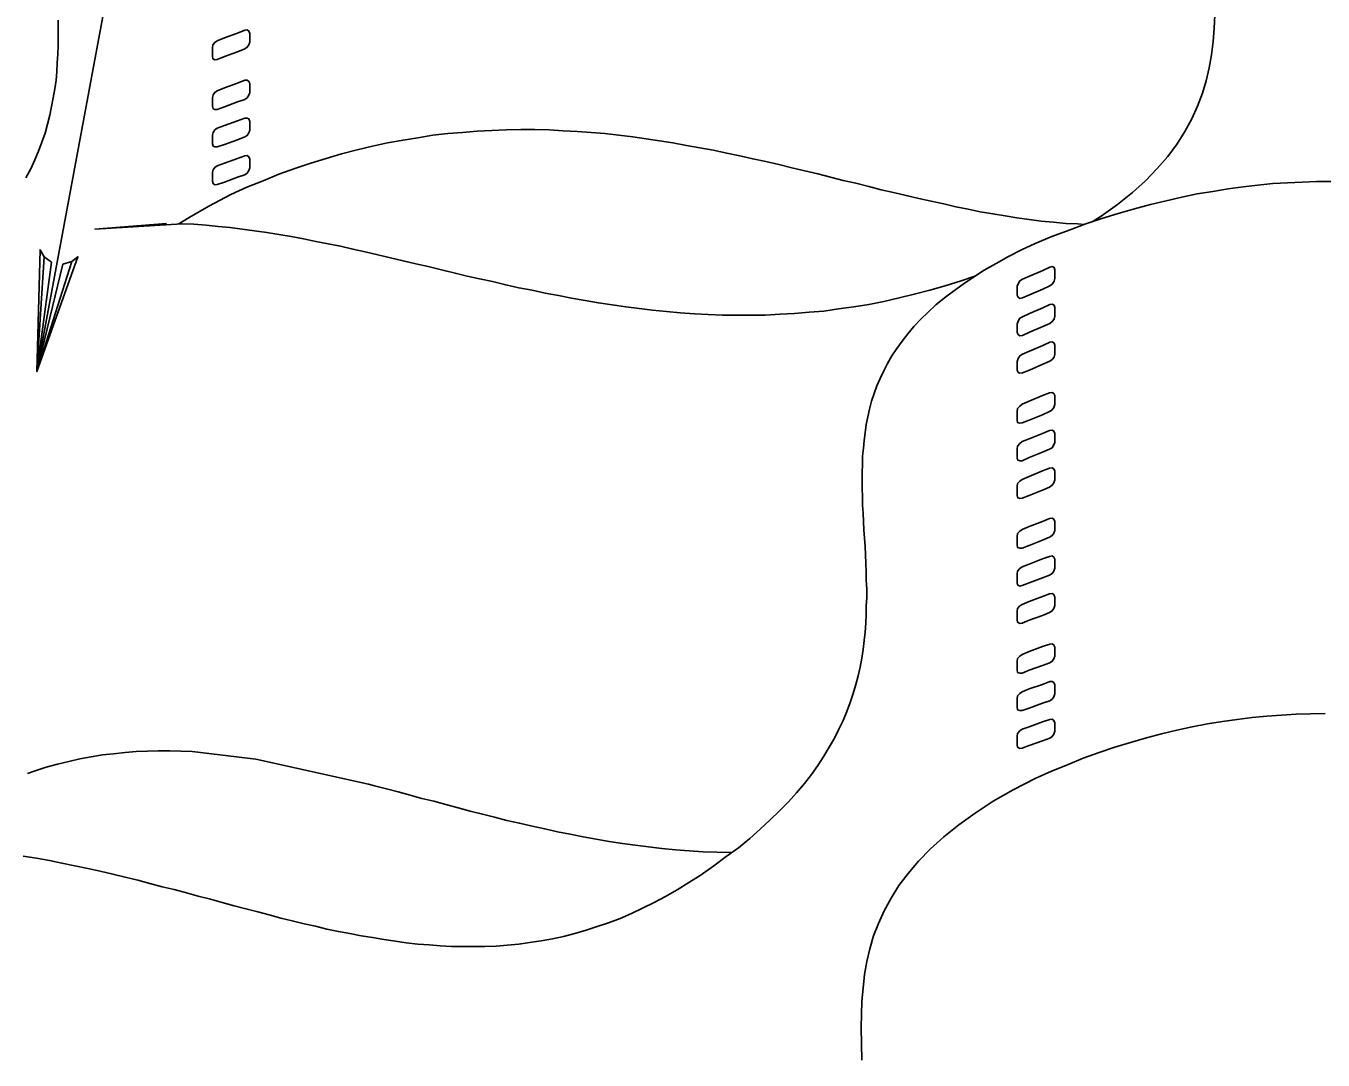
# Model space of a CAD drawing. Extents: x 638850 to 644908, y 297188 to 298900.
# Drawn here: x 638990.04 to 639039.25, y 297546.91 to 297586.16 of the extents above; entities that cross this region are included whole.
import ezdxf

# ---------------------------------------------------------------- set-up
doc = ezdxf.new("R2010")
doc.units = 0
for name, color, linetype in [('1', 7, 'Continuous'), ('16', 7, 'Continuous'), ('2', 7, 'Continuous')]:
    doc.layers.add(name, color=color, linetype=linetype)

msp = doc.modelspace()

# ---------------------------------------------------------------- linework, layer by layer
at = {"layer": '1'}
for p, q in [((638990.456, 297573.041), (638999.746, 297623.113)), ((638998.762, 297558.328), (639003.042, 297557.384))]:
    msp.add_line(p, q, dxfattribs=at)
msp.add_lwpolyline([(638991.786, 297577.219), (638991.447, 297577.117), (638990.456, 297573.042), (638991.786, 297577.219), (638992.014, 297577.403), (638990.456, 297573.042), (638991.015, 297577.193), (638990.737, 297577.4), (638990.456, 297573.042), (638990.575, 297577.67), (638990.737, 297577.4)], dxfattribs=at)
at = {"layer": '16'}
for points in [[(638998.349, 297585.291), (638998.44, 297585.353), (638998.503, 297585.445), (638998.535, 297585.553), (638998.535, 297585.553), (638998.535, 297585.631), (638998.535, 297585.799), (638998.535, 297585.877), (638998.535, 297585.877), (638998.503, 297585.969), (638998.44, 297586.017), (638998.349, 297586.001), (638998.349, 297586.001), (638998.071, 297585.893), (638997.576, 297585.707), (638997.298, 297585.599), (638997.298, 297585.599), (638997.207, 297585.537), (638997.128, 297585.445), (638997.115, 297585.337), (638997.115, 297585.337), (638997.115, 297585.259), (638997.115, 297585.089), (638997.115, 297585.013), (638997.115, 297585.013), (638997.128, 297584.918), (638997.207, 297584.873), (638997.298, 297584.889), (638997.298, 297584.889), (638997.576, 297584.997), (638998.071, 297585.183), (638998.349, 297585.291), (638998.349, 297585.291), (638998.349, 297585.291)], [(638998.349, 297583.374), (638998.44, 297583.436), (638998.503, 297583.531), (638998.535, 297583.639), (638998.535, 297583.639), (638998.535, 297583.73), (638998.535, 297583.884), (638998.535, 297583.979), (638998.535, 297583.979), (638998.503, 297584.054), (638998.44, 297584.1), (638998.349, 297584.1), (638998.349, 297584.1), (638998.071, 297583.992), (638997.576, 297583.809), (638997.298, 297583.701), (638997.298, 297583.701), (638997.207, 297583.639), (638997.144, 297583.544), (638997.115, 297583.452), (638997.115, 297583.452), (638997.115, 297583.361), (638997.115, 297583.207), (638997.115, 297583.112), (638997.115, 297583.112), (638997.144, 297583.02), (638997.207, 297582.988), (638997.298, 297582.988), (638997.298, 297582.988), (638997.576, 297583.096), (638998.071, 297583.282), (638998.349, 297583.374), (638998.349, 297583.374), (638998.349, 297583.374)], [(638998.349, 297581.954), (638998.44, 297582), (638998.503, 297582.108), (638998.535, 297582.202), (638998.535, 297582.202), (638998.535, 297582.294), (638998.535, 297582.448), (638998.535, 297582.542), (638998.535, 297582.542), (638998.503, 297582.634), (638998.44, 297582.664), (638998.349, 297582.664), (638998.349, 297582.664), (638998.071, 297582.556), (638997.576, 297582.386), (638997.298, 297582.278), (638997.298, 297582.278), (638997.207, 297582.216), (638997.144, 297582.124), (638997.115, 297582.016), (638997.115, 297582.016), (638997.115, 297581.938), (638997.115, 297581.784), (638997.115, 297581.692), (638997.115, 297581.692), (638997.144, 297581.6), (638997.207, 297581.568), (638997.298, 297581.568), (638997.298, 297581.568), (638997.576, 297581.662), (638998.071, 297581.846), (638998.349, 297581.954), (638998.349, 297581.954), (638998.349, 297581.954)], [(638998.349, 297580.517), (638998.44, 297580.58), (638998.503, 297580.671), (638998.535, 297580.779), (638998.535, 297580.779), (638998.535, 297580.858), (638998.535, 297581.028), (638998.535, 297581.106), (638998.535, 297581.106), (638998.503, 297581.198), (638998.44, 297581.244), (638998.349, 297581.228), (638998.349, 297581.228), (638998.071, 297581.136), (638997.576, 297580.949), (638997.298, 297580.858), (638997.298, 297580.858), (638997.207, 297580.796), (638997.144, 297580.704), (638997.115, 297580.596), (638997.115, 297580.596), (638997.115, 297580.517), (638997.115, 297580.364), (638997.115, 297580.272), (638997.115, 297580.272), (638997.144, 297580.177), (638997.207, 297580.131), (638997.298, 297580.148), (638997.298, 297580.148), (638997.576, 297580.239), (638998.071, 297580.426), (638998.349, 297580.517), (638998.349, 297580.517), (638998.349, 297580.517)], [(639028.888, 297576.3), (639028.983, 297576.362), (639029.058, 297576.47), (639029.075, 297576.578), (639029.075, 297576.578), (639029.075, 297576.656), (639029.075, 297576.827), (639029.075, 297576.902), (639029.075, 297576.902), (639029.058, 297576.997), (639028.983, 297577.026), (639028.888, 297577.01), (639028.888, 297577.01), (639028.626, 297576.886), (639028.116, 297576.67), (639027.854, 297576.548), (639027.854, 297576.548), (639027.746, 297576.486), (639027.684, 297576.378), (639027.654, 297576.284), (639027.654, 297576.284), (639027.654, 297576.192), (639027.654, 297576.038), (639027.654, 297575.946), (639027.654, 297575.946), (639027.684, 297575.868), (639027.746, 297575.822), (639027.854, 297575.838), (639027.854, 297575.838), (639028.116, 297575.96), (639028.626, 297576.176), (639028.888, 297576.3), (639028.888, 297576.3), (639028.888, 297576.3)], [(639028.888, 297574.864), (639028.983, 297574.942), (639029.058, 297575.034), (639029.075, 297575.142), (639029.075, 297575.142), (639029.075, 297575.234), (639029.075, 297575.39), (639029.075, 297575.482), (639029.075, 297575.482), (639029.058, 297575.56), (639028.983, 297575.606), (639028.888, 297575.59), (639028.888, 297575.59), (639028.626, 297575.466), (639028.116, 297575.25), (639027.854, 297575.126), (639027.854, 297575.126), (639027.746, 297575.066), (639027.684, 297574.955), (639027.654, 297574.847), (639027.654, 297574.847), (639027.654, 297574.772), (639027.654, 297574.618), (639027.654, 297574.523), (639027.654, 297574.523), (639027.684, 297574.448), (639027.746, 297574.402), (639027.854, 297574.415), (639027.854, 297574.415), (639028.116, 297574.54), (639028.626, 297574.756), (639028.888, 297574.864), (639028.888, 297574.864), (639028.888, 297574.864)], [(639028.888, 297573.443), (639028.983, 297573.506), (639029.058, 297573.597), (639029.075, 297573.705), (639029.075, 297573.705), (639029.075, 297573.797), (639029.075, 297573.954), (639029.075, 297574.046), (639029.075, 297574.046), (639029.058, 297574.124), (639028.983, 297574.17), (639028.888, 297574.154), (639028.888, 297574.154), (639028.626, 297574.029), (639028.116, 297573.813), (639027.854, 297573.705), (639027.854, 297573.705), (639027.746, 297573.643), (639027.684, 297573.535), (639027.654, 297573.427), (639027.654, 297573.427), (639027.654, 297573.352), (639027.654, 297573.195), (639027.654, 297573.103), (639027.654, 297573.103), (639027.684, 297573.011), (639027.746, 297572.979), (639027.854, 297572.995), (639027.854, 297572.995), (639028.116, 297573.103), (639028.626, 297573.319), (639028.888, 297573.443), (639028.888, 297573.443), (639028.888, 297573.443)], [(639028.875, 297571.529), (639028.983, 297571.591), (639029.045, 297571.683), (639029.075, 297571.791), (639029.075, 297571.791), (639029.075, 297571.883), (639029.075, 297572.037), (639029.075, 297572.131), (639029.075, 297572.131), (639029.045, 297572.207), (639028.983, 297572.255), (639028.875, 297572.239), (639028.875, 297572.239), (639028.61, 297572.131), (639028.103, 297571.915), (639027.838, 297571.807), (639027.838, 297571.807), (639027.746, 297571.729), (639027.668, 297571.637), (639027.654, 297571.529), (639027.654, 297571.529), (639027.654, 297571.451), (639027.654, 297571.281), (639027.654, 297571.205), (639027.654, 297571.205), (639027.668, 297571.111), (639027.746, 297571.081), (639027.838, 297571.097), (639027.838, 297571.097), (639028.103, 297571.205), (639028.61, 297571.405), (639028.875, 297571.529), (639028.875, 297571.529), (639028.875, 297571.529)], [(639028.875, 297570.093), (639028.983, 297570.155), (639029.045, 297570.263), (639029.075, 297570.355), (639029.075, 297570.355), (639029.075, 297570.446), (639029.075, 297570.6), (639029.075, 297570.695), (639029.075, 297570.695), (639029.045, 297570.787), (639028.983, 297570.819), (639028.875, 297570.803), (639028.875, 297570.803), (639028.61, 297570.695), (639028.103, 297570.492), (639027.838, 297570.384), (639027.838, 297570.384), (639027.746, 297570.309), (639027.668, 297570.214), (639027.654, 297570.106), (639027.654, 297570.106), (639027.654, 297570.031), (639027.654, 297569.861), (639027.654, 297569.782), (639027.654, 297569.782), (639027.668, 297569.69), (639027.746, 297569.661), (639027.838, 297569.661), (639027.838, 297569.661), (639028.103, 297569.782), (639028.61, 297569.985), (639028.875, 297570.093), (639028.875, 297570.093), (639028.875, 297570.093)], [(639028.875, 297568.656), (639028.983, 297568.732), (639029.045, 297568.826), (639029.075, 297568.934), (639029.075, 297568.934), (639029.075, 297569.01), (639029.075, 297569.18), (639029.075, 297569.258), (639029.075, 297569.258), (639029.045, 297569.35), (639028.983, 297569.396), (639028.875, 297569.383), (639028.875, 297569.383), (639028.61, 297569.275), (639028.103, 297569.056), (639027.838, 297568.948), (639027.838, 297568.948), (639027.746, 297568.889), (639027.668, 297568.794), (639027.654, 297568.686), (639027.654, 297568.686), (639027.654, 297568.61), (639027.654, 297568.44), (639027.654, 297568.362), (639027.654, 297568.362), (639027.668, 297568.27), (639027.746, 297568.224), (639027.838, 297568.238), (639027.838, 297568.238), (639028.103, 297568.346), (639028.61, 297568.548), (639028.875, 297568.656), (639028.875, 297568.656), (639028.875, 297568.656)], [(639028.875, 297566.756), (639028.983, 297566.818), (639029.045, 297566.909), (639029.075, 297567.017), (639029.075, 297567.017), (639029.075, 297567.112), (639029.075, 297567.266), (639029.075, 297567.358), (639029.075, 297567.358), (639029.045, 297567.436), (639028.983, 297567.482), (639028.875, 297567.466), (639028.875, 297567.466), (639028.61, 297567.358), (639028.103, 297567.158), (639027.838, 297567.05), (639027.838, 297567.05), (639027.746, 297566.988), (639027.668, 297566.896), (639027.654, 297566.788), (639027.654, 297566.788), (639027.654, 297566.71), (639027.654, 297566.54), (639027.654, 297566.464), (639027.654, 297566.464), (639027.668, 297566.369), (639027.746, 297566.34), (639027.838, 297566.34), (639027.838, 297566.34), (639028.103, 297566.448), (639028.61, 297566.648), (639028.875, 297566.756), (639028.875, 297566.756), (639028.875, 297566.756)], [(639028.875, 297565.319), (639028.983, 297565.381), (639029.045, 297565.473), (639029.075, 297565.581), (639029.075, 297565.581), (639029.075, 297565.676), (639029.075, 297565.829), (639029.075, 297565.921), (639029.075, 297565.921), (639029.045, 297566), (639028.983, 297566.045), (639028.875, 297566.029), (639028.875, 297566.029), (639028.61, 297565.937), (639028.103, 297565.738), (639027.838, 297565.63), (639027.838, 297565.63), (639027.746, 297565.568), (639027.668, 297565.473), (639027.654, 297565.365), (639027.654, 297565.365), (639027.654, 297565.289), (639027.654, 297565.119), (639027.654, 297565.041), (639027.654, 297565.041), (639027.668, 297564.949), (639027.746, 297564.903), (639027.838, 297564.92), (639027.838, 297564.92), (639028.103, 297565.028), (639028.61, 297565.211), (639028.875, 297565.319), (639028.875, 297565.319), (639028.875, 297565.319)], [(639028.875, 297563.899), (639028.983, 297563.961), (639029.045, 297564.053), (639029.075, 297564.161), (639029.075, 297564.161), (639029.075, 297564.239), (639029.075, 297564.409), (639029.075, 297564.485), (639029.075, 297564.485), (639029.045, 297564.579), (639028.983, 297564.625), (639028.875, 297564.609), (639028.875, 297564.609), (639028.61, 297564.501), (639028.103, 297564.315), (639027.838, 297564.207), (639027.838, 297564.207), (639027.746, 297564.147), (639027.668, 297564.053), (639027.654, 297563.945), (639027.654, 297563.945), (639027.654, 297563.869), (639027.654, 297563.699), (639027.654, 297563.621), (639027.654, 297563.621), (639027.668, 297563.529), (639027.746, 297563.483), (639027.838, 297563.497), (639027.838, 297563.497), (639028.103, 297563.605), (639028.61, 297563.791), (639028.875, 297563.899), (639028.875, 297563.899), (639028.875, 297563.899)], [(639028.888, 297561.985), (639028.983, 297562.047), (639029.045, 297562.139), (639029.075, 297562.247), (639029.075, 297562.247), (639029.075, 297562.338), (639029.075, 297562.492), (639029.075, 297562.587), (639029.075, 297562.587), (639029.045, 297562.662), (639028.983, 297562.711), (639028.888, 297562.695), (639028.888, 297562.695), (639028.61, 297562.603), (639028.103, 297562.417), (639027.838, 297562.309), (639027.838, 297562.309), (639027.746, 297562.247), (639027.668, 297562.155), (639027.654, 297562.047), (639027.654, 297562.047), (639027.654, 297561.968), (639027.654, 297561.815), (639027.654, 297561.72), (639027.654, 297561.72), (639027.668, 297561.628), (639027.746, 297561.599), (639027.838, 297561.599), (639027.838, 297561.599), (639028.103, 297561.707), (639028.61, 297561.89), (639028.888, 297561.985), (639028.888, 297561.985), (639028.888, 297561.985)], [(639028.888, 297560.548), (639028.983, 297560.61), (639029.045, 297560.702), (639029.075, 297560.81), (639029.075, 297560.81), (639029.075, 297560.902), (639029.075, 297561.059), (639029.075, 297561.15), (639029.075, 297561.15), (639029.045, 297561.242), (639028.983, 297561.275), (639028.888, 297561.275), (639028.888, 297561.275), (639028.61, 297561.167), (639028.103, 297560.996), (639027.838, 297560.888), (639027.838, 297560.888), (639027.746, 297560.826), (639027.668, 297560.732), (639027.654, 297560.624), (639027.654, 297560.624), (639027.654, 297560.548), (639027.654, 297560.378), (639027.654, 297560.3), (639027.654, 297560.3), (639027.668, 297560.208), (639027.746, 297560.176), (639027.838, 297560.176), (639027.838, 297560.176), (639028.103, 297560.27), (639028.61, 297560.454), (639028.888, 297560.548), (639028.888, 297560.548), (639028.888, 297560.548)], [(639028.888, 297559.128), (639028.983, 297559.187), (639029.045, 297559.282), (639029.075, 297559.39), (639029.075, 297559.39), (639029.075, 297559.466), (639029.075, 297559.636), (639029.075, 297559.714), (639029.075, 297559.714), (639029.045, 297559.806), (639028.983, 297559.852), (639028.888, 297559.838), (639028.888, 297559.838), (639028.61, 297559.744), (639028.103, 297559.56), (639027.838, 297559.466), (639027.838, 297559.466), (639027.746, 297559.403), (639027.668, 297559.312), (639027.654, 297559.204), (639027.654, 297559.204), (639027.654, 297559.128), (639027.654, 297558.958), (639027.654, 297558.88), (639027.654, 297558.88), (639027.668, 297558.788), (639027.746, 297558.742), (639027.838, 297558.755), (639027.838, 297558.755), (639028.103, 297558.85), (639028.61, 297559.034), (639028.888, 297559.128), (639028.888, 297559.128), (639028.888, 297559.128)]]:
    msp.add_lwpolyline(points, dxfattribs=at)
at = {"layer": '2'}
for points in [[(639035.144, 297586.571), (639035.128, 297586.077), (639035.082, 297585.566), (639035.02, 297585.072), (639034.928, 297584.578), (639034.82, 297584.084), (639034.68, 297583.606), (639034.496, 297583.112), (639034.28, 297582.632), (639034.016, 297582.154), (639033.724, 297581.689), (639033.368, 297581.211), (639032.965, 297580.747), (639032.517, 297580.285), (639032.023, 297579.837), (639031.453, 297579.389), (639030.835, 297578.941), (639030.489, 297578.727)], [(638991.262, 297586.388), (638991.262, 297586.064), (638991.262, 297585.74), (638991.262, 297585.416), (638991.247, 297585.089), (638991.229, 297584.765), (638991.215, 297584.428), (638991.184, 297584.102), (638991.139, 297583.778), (638991.076, 297583.438), (638991.013, 297583.1), (638990.952, 297582.772), (638990.86, 297582.432), (638990.767, 297582.095), (638990.644, 297581.755), (638990.52, 297581.415), (638990.383, 297581.075), (638990.227, 297580.733), (638990.041, 297580.396)], [(638995.837, 297578.652), (638996.228, 297578.895), (638996.984, 297579.327), (638997.817, 297579.759), (638997.817, 297579.759), (638998.42, 297580.04), (638999.038, 297580.286), (638999.639, 297580.535), (639000.242, 297580.747), (639000.845, 297580.949), (639001.43, 297581.134), (639002.015, 297581.305), (639002.605, 297581.46), (639003.194, 297581.597), (639003.763, 297581.723), (639004.348, 297581.831), (639004.904, 297581.921), (639005.478, 297582.014), (639006.047, 297582.077), (639006.603, 297582.122), (639007.159, 297582.171), (639007.719, 297582.2), (639008.257, 297582.216), (639008.812, 297582.232), (639009.355, 297582.232), (639009.895, 297582.216), (639010.421, 297582.185), (639010.959, 297582.155), (639011.485, 297582.122), (639012.01, 297582.077), (639012.536, 297582.014), (639013.063, 297581.955), (639013.569, 297581.876), (639014.08, 297581.8), (639014.59, 297581.723), (639015.097, 297581.629), (639015.607, 297581.537), (639016.118, 297581.444), (639016.629, 297581.336), (639017.122, 297581.228), (639017.617, 297581.118), (639018.112, 297581.012), (639018.604, 297580.904), (639019.099, 297580.781), (639019.592, 297580.657), (639020.087, 297580.549), (639020.564, 297580.423), (639021.043, 297580.299), (639021.523, 297580.191), (639022.018, 297580.07), (639022.495, 297579.946), (639022.96, 297579.838), (639023.437, 297579.73), (639023.919, 297579.608), (639024.38, 297579.514), (639024.862, 297579.406), (639025.323, 297579.298), (639025.786, 297579.206), (639026.248, 297579.111), (639026.729, 297579.037), (639027.19, 297578.958), (639027.638, 297578.879), (639028.104, 297578.816), (639028.565, 297578.758), (639029.029, 297578.713), (639029.492, 297578.663), (639029.94, 297578.65), (639030.201, 297578.632)], [(639039.545, 297580.254), (639039.005, 297580.254), (639038.465, 297580.238), (639037.909, 297580.207), (639037.354, 297580.178), (639036.782, 297580.117), (639036.224, 297580.054), (639035.655, 297579.977), (639035.068, 297579.883), (639034.48, 297579.793), (639033.895, 297579.667), (639033.306, 297579.53), (639032.705, 297579.39), (639032.102, 297579.219), (639031.483, 297579.05), (639030.865, 297578.85), (639030.25, 297578.65), (639029.616, 297578.416), (639028.968, 297578.168), (639028.333, 297577.907), (639028.333, 297577.907), (639028.333, 297577.907), (639028.333, 297577.907), (639028.333, 297577.907), (639028.333, 297577.907), (639027.809, 297577.66), (639027.314, 297577.412), (639026.851, 297577.151), (639026.403, 297576.89), (639025.987, 297576.625), (639025.6, 297576.364), (639025.231, 297576.101), (639024.891, 297575.837)], [(639026.038, 297576.661), (639025.523, 297576.488), (639024.92, 297576.301), (639024.335, 297576.13), (639023.745, 297575.977), (639023.176, 297575.837), (639022.589, 297575.698), (639022.017, 297575.59), (639021.446, 297575.5), (639020.874, 297575.421), (639020.319, 297575.342), (639019.763, 297575.297), (639019.207, 297575.25), (639018.651, 297575.221), (639018.093, 297575.189), (639017.553, 297575.189), (639017.013, 297575.189), (639016.471, 297575.189), (639015.931, 297575.205), (639015.407, 297575.234), (639014.867, 297575.279), (639014.34, 297575.329), (639013.814, 297575.374), (639013.308, 297575.437), (639012.797, 297575.5), (639012.286, 297575.576), (639011.762, 297575.653), (639011.253, 297575.745), (639010.743, 297575.824), (639010.248, 297575.932), (639009.737, 297576.022), (639009.244, 297576.13), (639008.736, 297576.222), (639008.243, 297576.332), (639007.748, 297576.458), (639007.253, 297576.562), (639006.776, 297576.67), (639006.279, 297576.796), (639005.802, 297576.906), (639005.307, 297577.028), (639004.83, 297577.136), (639004.348, 297577.244), (639003.871, 297577.367), (639003.39, 297577.475), (639002.913, 297577.583), (639002.447, 297577.691), (639001.97, 297577.799), (639001.509, 297577.892), (639001.043, 297577.984), (639000.566, 297578.078), (639000.102, 297578.168), (638999.639, 297578.247), (638999.175, 297578.326), (638998.714, 297578.384), (638998.248, 297578.447), (638997.787, 297578.51), (638997.339, 297578.555), (638996.876, 297578.6), (638996.412, 297578.634), (638995.965, 297578.65), (638992.655, 297578.45), (638995.377, 297578.663)], [(639024.891, 297575.837), (639024.565, 297575.576), (639024.272, 297575.297), (639023.993, 297575.034), (639023.732, 297574.757), (639023.5, 297574.478), (639023.284, 297574.204), (639023.084, 297573.923), (639022.897, 297573.644), (639022.729, 297573.353), (639022.589, 297573.074), (639022.45, 297572.78), (639022.326, 297572.503), (639022.218, 297572.208), (639022.126, 297571.916), (639022.047, 297571.621), (639021.986, 297571.328), (639021.923, 297571.036), (639021.878, 297570.725), (639021.847, 297570.433), (639021.815, 297570.14), (639021.786, 297569.83), (639021.786, 297569.522), (639021.772, 297569.213), (639021.772, 297568.919), (639021.772, 297568.61), (639021.786, 297568.3), (639021.786, 297567.976), (639021.802, 297567.67), (639021.815, 297567.359), (639021.831, 297567.035), (639021.86, 297566.727), (639021.878, 297566.403), (639021.894, 297566.093), (639021.91, 297565.769), (639021.923, 297565.445), (639021.923, 297565.121), (639021.939, 297564.797), (639021.939, 297564.47), (639021.923, 297564.149), (639021.923, 297563.825), (639021.91, 297563.498), (639021.878, 297563.156), (639021.847, 297562.837), (639021.802, 297562.495), (639021.757, 297562.169), (639021.694, 297561.829), (639021.615, 297561.491), (639021.523, 297561.167), (639021.428, 297560.825), (639021.307, 297560.488), (639021.183, 297560.146), (639021.043, 297559.806), (639020.888, 297559.466), (639020.722, 297559.129), (639020.519, 297558.789), (639020.319, 297558.449), (639020.087, 297558.092), (639019.842, 297557.752), (639019.576, 297557.414), (639019.282, 297557.059), (639018.976, 297556.717), (639018.634, 297556.377), (639018.278, 297556.024), (639017.909, 297555.684), (639017.509, 297555.326), (639017.077, 297554.973), (639016.613, 297554.633), (639016.134, 297554.28), (639015.623, 297553.922), (639015.623, 297553.922), (639015.191, 297553.646), (639014.743, 297553.367), (639014.311, 297553.119), (639013.877, 297552.89), (639013.432, 297552.671), (639013.013, 297552.471), (639012.581, 297552.284), (639012.149, 297552.118), (639011.717, 297551.976), (639011.301, 297551.839), (639010.867, 297551.715), (639010.435, 297551.607), (639010.018, 297551.515), (639009.584, 297551.436), (639009.152, 297551.375), (639008.736, 297551.312), (639008.302, 297551.267), (639007.885, 297551.236), (639007.453, 297551.22), (639007.035, 297551.22), (639006.603, 297551.22), (639006.187, 297551.22), (639005.755, 297551.249), (639005.336, 297551.283), (639004.904, 297551.312), (639004.472, 297551.357), (639004.058, 297551.42), (639003.626, 297551.483), (639003.194, 297551.56), (639002.758, 297551.623)], [(639021.757, 297546.911), (639021.725, 297548.144), (639021.739, 297548.655), (639021.757, 297549.15), (639021.802, 297549.643), (639021.86, 297550.154), (639021.939, 297550.649), (639022.063, 297551.128), (639022.204, 297551.623), (639022.387, 297552.1), (639022.607, 297552.579), (639022.866, 297553.058), (639023.161, 297553.538), (639023.516, 297553.999), (639023.903, 297554.462), (639024.367, 297554.926), (639024.862, 297555.389), (639025.431, 297555.837), (639026.05, 297556.285), (639026.743, 297556.735), (639027.501, 297557.167), (639028.333, 297557.599), (639028.333, 297557.599), (639028.952, 297557.876), (639029.553, 297558.121), (639030.156, 297558.373), (639030.761, 297558.587), (639031.36, 297558.789), (639031.949, 297558.971), (639032.55, 297559.142), (639033.119, 297559.3), (639033.709, 297559.437), (639034.294, 297559.561), (639034.867, 297559.669), (639035.437, 297559.761), (639035.992, 297559.84), (639036.566, 297559.914), (639037.122, 297559.961), (639037.678, 297560.006), (639038.233, 297560.038), (639038.773, 297560.056), (639039.329, 297560.072)], [(638990.099, 297557.789), (638990.387, 297557.891), (638990.805, 297558.031), (638991.237, 297558.139), (638991.669, 297558.249), (638992.086, 297558.341), (638992.52, 297558.418), (638992.952, 297558.494), (638993.368, 297558.539), (638993.8, 297558.587), (638994.219, 297558.618), (638994.651, 297558.632), (638995.069, 297558.647), (638995.501, 297558.647), (638995.917, 297558.632), (638996.352, 297558.618), (638998.762, 297558.328)], [(639003.042, 297557.384), (639003.268, 297557.32), (639003.716, 297557.212), (639004.166, 297557.09), (639004.614, 297556.967), (639005.059, 297556.843), (639005.523, 297556.735), (639005.97, 297556.609), (639006.434, 297556.487), (639006.897, 297556.364), (639007.361, 297556.24), (639007.824, 297556.132), (639008.288, 297556.008), (639008.765, 297555.9), (639009.244, 297555.792), (639009.723, 297555.684), (639010.203, 297555.576), (639010.695, 297555.484), (639011.177, 297555.389), (639011.672, 297555.297), (639012.165, 297555.205), (639012.675, 297555.128), (639013.152, 297555.065), (639013.661, 297555.002), (639014.172, 297554.942), (639014.682, 297554.894), (639015.204, 297554.849), (639015.731, 297554.82), (639016.257, 297554.804), (639016.797, 297554.786), (639016.822, 297554.786)], [(639002.758, 297551.623), (639002.326, 297551.715), (639001.894, 297551.789), (639001.462, 297551.884), (639001.027, 297551.992), (639000.595, 297552.084), (639000.148, 297552.192), (638999.716, 297552.3), (638999.268, 297552.424), (638998.836, 297552.532), (638998.388, 297552.658), (638997.938, 297552.766), (638997.49, 297552.89), (638997.043, 297553.013), (638996.581, 297553.135), (638996.134, 297553.259), (638995.668, 297553.382), (638995.207, 297553.49), (638994.743, 297553.612), (638994.28, 297553.738), (638993.8, 297553.848), (638993.339, 297553.97), (638992.86, 297554.078), (638992.383, 297554.186), (638991.901, 297554.28), (638991.409, 297554.388), (638990.929, 297554.48), (638990.437, 297554.57), (638989.942, 297554.649)]]:
    msp.add_lwpolyline(points, dxfattribs=at)

doc.saveas('drawing.dxf')
